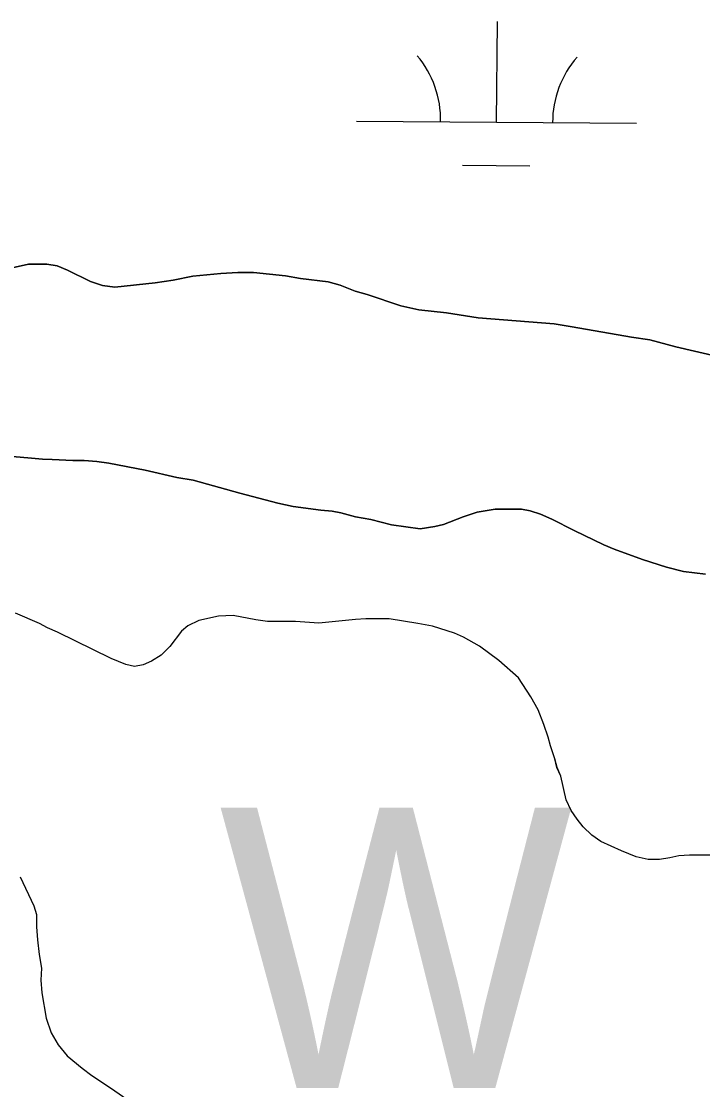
# Model space of a CAD drawing. Extents: x 3271442 to 3309282, y 752266 to 777610.
# Drawn here: x 3297890.3 to 3298133.5, y 768689.7 to 769071.2 of the extents above; entities that cross this region are included whole.
import ezdxf

# ---------------------------------------------------------------- set-up
doc = ezdxf.new("R2010")
doc.units = 0
for name, color, linetype in [('V-RIVR-IDEN', 7, 'Continuous'), ('V-SITE-VEGE', 7, 'Continuous'), ('V-TOPO-SHOR', 7, 'Continuous'), ('V-WETL-SWMP', 7, 'Continuous')]:
    doc.layers.add(name, color=color, linetype=linetype)

msp = doc.modelspace()

# ---------------------------------------------------------------- linework, layer by layer
at = {"layer": 'V-SITE-VEGE'}
for points in [[(3298080.49, 768963.12), (3298053.31, 768965.29), (3298042.06, 768967.05), (3298032.16, 768968.22), (3298025.75, 768969.59), (3298013.72, 768973.68), (3298009.45, 768974.84), (3298004.02, 768976.99), (3297999.75, 768978.16), (3297989.85, 768979.33), (3297984.6, 768980.31), (3297973.16, 768981.48), (3297967.53, 768981.49), (3297961.51, 768981.11), (3297951.41, 768980.15), (3297944.42, 768978.8), (3297938.02, 768977.83), (3297923.65, 768976.3), (3297919.18, 768976.88), (3297914.91, 768978.25), (3297906.77, 768982.33), (3297903.08, 768983.89), (3297899.39, 768984.47), (3297892.79, 768984.48), (3297883.27, 768982.35)], [(3298155.21, 768947.71), (3298123.96, 768954.92), (3298114.65, 768957.46), (3298108.05, 768958.44), (3298086.89, 768962.15), (3298080.49, 768963.12)], [(3297880.1, 768916.36), (3297892.52, 768915.37), (3297897.76, 768914.79), (3297901.26, 768914.78), (3297908.64, 768914.38), (3297912.71, 768914.38), (3297917.18, 768913.99), (3297921.45, 768913.4), (3297934.45, 768910.86), (3297945.71, 768908.33), (3297951.53, 768907.35), (3297968.22, 768902.68)], [(3297968.22, 768902.68), (3297981.8, 768899.17), (3297987.24, 768898), (3297997.14, 768896.63), (3298001.21, 768896.23), (3298004.32, 768895.65), (3298009.56, 768894.29), (3298015, 768893.31), (3298022.37, 768891.36), (3298032.66, 768889.99), (3298037.9, 768890.76), (3298041, 768891.53), (3298048, 768894.24), (3298053.04, 768895.98), (3298059.45, 768896.95), (3298068.77, 768896.94), (3298071.88, 768896.35), (3298075.56, 768895.18), (3298079.64, 768893.43), (3298087.59, 768889.35), (3298098.26, 768884.29), (3298101.95, 768882.73), (3298112.04, 768879.03), (3298120.58, 768876.31), (3298126.6, 768874.75), (3298134.55, 768873.77)], [(3298076.84, 768820.06), (3298074.71, 768825.3), (3298072.19, 768829.96), (3298067.74, 768836.76), (3298060.75, 768842.98), (3298053.77, 768848.04), (3298048.14, 768851.34), (3298044.84, 768852.7), (3298037.08, 768855.24), (3298031.84, 768856.21), (3298021.55, 768857.78), (3298013.21, 768857.78), (3298009.52, 768857.59), (3297996.51, 768856.25), (3297988.17, 768856.84), (3297978.07, 768856.85), (3297974, 768857.44), (3297965.84, 768859), (3297960.6, 768858.81), (3297953.61, 768857.27), (3297949.73, 768855.33), (3297947.4, 768853.39), (3297943.31, 768847.96), (3297940.2, 768844.85), (3297936.71, 768842.72), (3297933.79, 768841.37), (3297930.69, 768840.79), (3297927.58, 768841.57), (3297922.34, 768843.71), (3297903.13, 768853.05), (3297899.64, 768854.6), (3297896.73, 768856.16), (3297888.19, 768859.86)], [(3298137.75, 768773.4), (3298128.82, 768773.41), (3298124.94, 768773.22), (3298121.83, 768772.45), (3298118.14, 768771.87), (3298114.06, 768771.87), (3298109.79, 768772.85), (3298104.56, 768774.99), (3298097.18, 768778.3), (3298093.88, 768780.63), (3298090.78, 768783.55), (3298088.65, 768786.27), (3298086.52, 768789.37), (3298084.77, 768793.26), (3298082.84, 768801.61), (3298081.49, 768804.72), (3298080.71, 768807.82), (3298079.16, 768812.48), (3298078.39, 768815.59), (3298076.84, 768820.06)], [(3297889.84, 768765.7), (3297894.68, 768755.41), (3297895.65, 768752.3), (3297895.65, 768747.84), (3297896.03, 768743.18), (3297896.6, 768737.94)], [(3297896.6, 768737.94), (3297897.38, 768733.08), (3297897.18, 768728.81), (3297897.56, 768724.35), (3297899.1, 768715.22), (3297900.85, 768709.98), (3297903.37, 768705.7), (3297906.66, 768701.82), (3297911.9, 768697.35), (3297915.39, 768694.82), (3297922.38, 768690.16), (3297942.74, 768675.96)]]:
    msp.add_lwpolyline(points, dxfattribs=at)
at = {"layer": 'V-TOPO-SHOR'}
for points in [[(3297883.28, 768982.35), (3297892.79, 768984.48), (3297899.39, 768984.47), (3297903.08, 768983.89), (3297906.77, 768982.33), (3297914.91, 768978.25), (3297919.18, 768976.88), (3297923.65, 768976.3), (3297938.02, 768977.83), (3297944.42, 768978.8), (3297951.41, 768980.15), (3297961.51, 768981.11), (3297967.53, 768981.49), (3297973.16, 768981.48), (3297984.61, 768980.31), (3297989.85, 768979.33), (3297999.75, 768978.16), (3298004.02, 768976.99), (3298009.45, 768974.84), (3298013.72, 768973.68), (3298025.75, 768969.59), (3298032.16, 768968.22), (3298042.06, 768967.05), (3298053.31, 768965.29), (3298080.49, 768963.12), (3298086.89, 768962.15), (3298108.05, 768958.44), (3298114.65, 768957.46), (3298123.96, 768954.92), (3298155.21, 768947.71)], [(3298126.6, 768874.75), (3298120.58, 768876.31), (3298112.04, 768879.03), (3298101.95, 768882.73), (3298098.26, 768884.29), (3298087.59, 768889.35), (3298079.64, 768893.43), (3298075.56, 768895.18), (3298071.88, 768896.35), (3298068.77, 768896.94), (3298059.45, 768896.95), (3298053.04, 768895.98), (3298048, 768894.24), (3298041, 768891.53), (3298037.9, 768890.76), (3298032.66, 768889.99), (3298022.37, 768891.36), (3298014.99, 768893.31), (3298009.56, 768894.29), (3298004.32, 768895.65), (3298001.21, 768896.23), (3297997.14, 768896.63), (3297987.24, 768898), (3297981.8, 768899.17), (3297968.22, 768902.68), (3297951.53, 768907.35), (3297945.71, 768908.33), (3297934.45, 768910.86), (3297921.45, 768913.4), (3297917.18, 768913.99), (3297912.71, 768914.38), (3297908.64, 768914.38), (3297901.26, 768914.78), (3297897.76, 768914.79), (3297892.52, 768915.37), (3297880.1, 768916.36)], [(3298134.55, 768873.77), (3298126.6, 768874.75)], [(3298137.75, 768773.4), (3298128.82, 768773.41), (3298124.94, 768773.22), (3298121.83, 768772.45), (3298118.14, 768771.87), (3298114.06, 768771.87), (3298109.79, 768772.85), (3298104.56, 768774.99), (3298097.18, 768778.3), (3298093.88, 768780.63), (3298090.78, 768783.55), (3298088.65, 768786.27), (3298086.52, 768789.37), (3298084.77, 768793.26), (3298082.84, 768801.61), (3298081.49, 768804.72), (3298080.71, 768807.82), (3298079.16, 768812.48), (3298078.39, 768815.59), (3298076.84, 768820.06), (3298074.71, 768825.3), (3298072.19, 768829.96), (3298067.74, 768836.76), (3298060.75, 768842.98), (3298053.77, 768848.04), (3298048.14, 768851.34), (3298044.85, 768852.7), (3298037.08, 768855.24), (3298031.84, 768856.21), (3298021.56, 768857.78), (3298013.21, 768857.78), (3298009.52, 768857.59), (3297996.51, 768856.25), (3297988.17, 768856.84), (3297978.07, 768856.85), (3297974, 768857.44), (3297965.84, 768859), (3297960.6, 768858.81), (3297953.61, 768857.27), (3297949.73, 768855.33), (3297947.4, 768853.39), (3297943.31, 768847.96), (3297940.21, 768844.85), (3297936.71, 768842.72), (3297933.79, 768841.37), (3297930.69, 768840.79), (3297927.58, 768841.57), (3297922.34, 768843.71), (3297903.13, 768853.05), (3297899.64, 768854.6), (3297896.73, 768856.16), (3297888.19, 768859.86)], [(3297889.84, 768765.7), (3297894.68, 768755.41)], [(3297894.68, 768755.41), (3297895.65, 768752.3), (3297895.65, 768747.84), (3297896.03, 768743.18), (3297896.61, 768737.94), (3297897.38, 768733.08), (3297897.18, 768728.81), (3297897.56, 768724.35), (3297899.1, 768715.22), (3297900.85, 768709.98), (3297903.37, 768705.7), (3297906.66, 768701.82), (3297911.9, 768697.35), (3297915.39, 768694.82), (3297922.38, 768690.16), (3297942.74, 768675.96)]]:
    msp.add_lwpolyline(points, dxfattribs=at)
at = {"layer": 'V-WETL-SWMP'}
for p, q in [((3298059.92, 769035.17), (3298060.22, 769071.17)), ((3298009.92, 769035.58), (3298109.92, 769034.76)), ((3298047.79, 769019.84), (3298071.79, 769019.64))]:
    msp.add_line(p, q, dxfattribs=at)
for points in [[(3298080.49, 768963.12), (3298053.31, 768965.29), (3298042.06, 768967.05), (3298032.16, 768968.22), (3298025.75, 768969.59), (3298013.72, 768973.68), (3298009.45, 768974.85), (3298004.02, 768976.99), (3297999.75, 768978.16), (3297989.85, 768979.33), (3297984.61, 768980.31), (3297973.16, 768981.48), (3297967.53, 768981.49), (3297961.51, 768981.11), (3297951.41, 768980.15), (3297944.42, 768978.8), (3297938.02, 768977.83), (3297923.65, 768976.3), (3297919.18, 768976.88), (3297914.91, 768978.25), (3297906.77, 768982.33), (3297903.08, 768983.89), (3297899.39, 768984.47), (3297892.79, 768984.48), (3297883.28, 768982.36)], [(3298155.21, 768947.71), (3298123.96, 768954.92), (3298114.65, 768957.46), (3298108.05, 768958.44), (3298086.89, 768962.15), (3298080.49, 768963.12)], [(3297880.1, 768916.36), (3297892.52, 768915.37), (3297897.76, 768914.79), (3297901.26, 768914.78), (3297908.64, 768914.39), (3297912.71, 768914.38), (3297917.18, 768913.99), (3297921.45, 768913.4), (3297934.45, 768910.86), (3297945.71, 768908.33), (3297951.53, 768907.35), (3297968.22, 768902.68)], [(3297968.22, 768902.68), (3297981.8, 768899.17), (3297987.24, 768898), (3297997.14, 768896.63), (3298001.21, 768896.23), (3298004.32, 768895.65), (3298009.56, 768894.28), (3298014.99, 768893.31), (3298022.37, 768891.36), (3298032.66, 768889.99), (3298037.9, 768890.76), (3298041, 768891.53), (3298048, 768894.24), (3298053.04, 768895.98), (3298059.45, 768896.95), (3298068.77, 768896.94), (3298071.88, 768896.35), (3298075.56, 768895.19), (3298079.64, 768893.43), (3298087.59, 768889.35), (3298098.26, 768884.29), (3298101.95, 768882.73), (3298112.04, 768879.03), (3298120.58, 768876.31), (3298126.6, 768874.75), (3298134.55, 768873.77)], [(3298076.84, 768820.06), (3298074.71, 768825.3), (3298072.19, 768829.96), (3298067.74, 768836.76), (3298060.75, 768842.98), (3298053.77, 768848.04), (3298048.15, 768851.34), (3298044.85, 768852.7), (3298037.08, 768855.23), (3298031.84, 768856.21), (3298021.56, 768857.78), (3298013.21, 768857.78), (3298009.52, 768857.59), (3297996.51, 768856.25), (3297988.17, 768856.84), (3297978.07, 768856.85), (3297974, 768857.44), (3297965.84, 768859), (3297960.6, 768858.81), (3297953.61, 768857.27), (3297949.73, 768855.33), (3297947.4, 768853.39), (3297943.31, 768847.96), (3297940.2, 768844.85), (3297936.71, 768842.72), (3297933.79, 768841.37), (3297930.69, 768840.79), (3297927.58, 768841.57), (3297922.34, 768843.71), (3297903.13, 768853.05), (3297899.64, 768854.6), (3297896.73, 768856.16), (3297888.19, 768859.86)], [(3298137.75, 768773.4), (3298128.82, 768773.41), (3298124.94, 768773.22), (3298121.83, 768772.45), (3298118.14, 768771.87), (3298114.06, 768771.87), (3298109.79, 768772.85), (3298104.56, 768774.99), (3298097.18, 768778.3), (3298093.88, 768780.63), (3298090.78, 768783.55), (3298088.65, 768786.27), (3298086.52, 768789.37), (3298084.77, 768793.26), (3298082.84, 768801.61), (3298081.48, 768804.72), (3298080.71, 768807.82), (3298079.16, 768812.48), (3298078.39, 768815.59), (3298076.84, 768820.06)], [(3297889.84, 768765.7), (3297894.68, 768755.41), (3297895.65, 768752.3), (3297895.65, 768747.84), (3297896.03, 768743.18), (3297896.61, 768737.94)], [(3297896.61, 768737.94), (3297897.38, 768733.08), (3297897.18, 768728.81), (3297897.56, 768724.35), (3297899.11, 768715.22), (3297900.85, 768709.98), (3297903.37, 768705.71), (3297906.66, 768701.82), (3297911.9, 768697.35), (3297915.39, 768694.82), (3297922.38, 768690.16), (3297942.74, 768675.96)]]:
    msp.add_lwpolyline(points, dxfattribs=at)
for centre, start, end in [((3298004.68, 769036.1), 358.7563, 40.2999), ((3298115.17, 769035.19), 138.7563, 180.2999)]:
    msp.add_arc(centre, 35.25, start, end, dxfattribs=at)

# ---------------------------------------------------------------- texts
at = {"layer": 'V-RIVR-IDEN'}
msp.add_text('W', height=100, dxfattribs=at).set_placement((3297960.82, 768690.36))

doc.saveas('drawing.dxf')
